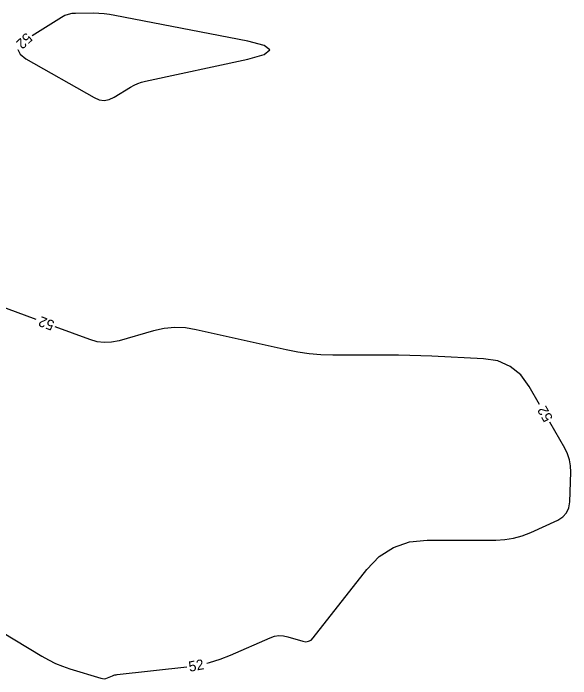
# Model space of a CAD drawing. Extents: x 2384780 to 2405861, y 547869 to 573706.
# Drawn here: x 2394622.3 to 2394731.1, y 552717.2 to 552847.1 of the extents above; entities that cross this region are included whole.
import ezdxf

# ---------------------------------------------------------------- set-up
doc = ezdxf.new("R2010")
doc.units = 0
doc.layers.add('Old_Level_60', color=7, linetype='Continuous')

msp = doc.modelspace()

# ---------------------------------------------------------------- linework, layer by layer
at = {"layer": 'Old_Level_60'}
for points in [[(2394624.72025, 552838.23825), (2394638.01375, 552830.63225), (2394639.00425, 552830.2105), (2394639.9895, 552830.0815), (2394640.9695, 552830.24575), (2394641.94425, 552830.70275), (2394645.11975, 552832.67425), (2394645.813, 552833.065), (2394646.532, 552833.39225), (2394647.2765, 552833.656), (2394648.04675, 552833.85625), (2394668.03825, 552838.15675), (2394671.249, 552839.0675), (2394672.31325, 552839.95675), (2394671.23125, 552840.82425), (2394668.00275, 552841.67), (2394642.08875, 552846.7005), (2394641.042, 552846.8775), (2394639.99025, 552847.00375), (2394638.93375, 552847.07875), (2394637.87225, 552847.1025), (2394634.39675, 552847.097), (2394633.66625, 552847.04625), (2394632.9645, 552846.89675), (2394632.29125, 552846.64825), (2394631.64675, 552846.30075), (2394625.95825, 552842.7185)], [(2394623.163, 552840.03625), (2394623.1615, 552840.03225), (2394623.56075, 552839.12725), (2394624.72025, 552838.23825)], [(2394626.69275, 552787.282), (2394605.78, 552795.059), (2394605.11225, 552795.24475), (2394604.445, 552795.30575), (2394603.778, 552795.242), (2394603.111, 552795.05325), (2394600.93325, 552794.233), (2394600.46925, 552794.05125), (2394600.01025, 552793.85775), (2394599.5565, 552793.65225), (2394599.108, 552793.43525), (2394583.921, 552785.84175), (2394580.81, 552784.0475), (2394577.9855, 552781.9185), (2394575.4475, 552779.45475), (2394573.196, 552776.65675), (2394564.90675, 552764.997), (2394563.6865, 552762.62325), (2394563.57875, 552760.499), (2394564.5835, 552758.624), (2394566.7005, 552756.9985)], [(2394724.97675, 552770.70375), (2394722.96475, 552774.206), (2394721.29625, 552776.482), (2394719.25525, 552778.14925), (2394716.84175, 552779.20775), (2394714.05575, 552779.65775), (2394703.9615, 552780.1525), (2394701.79825, 552780.24525), (2394699.63425, 552780.3115), (2394697.4695, 552780.35125), (2394695.30425, 552780.3645), (2394684.59125, 552780.3645), (2394682.3025, 552780.4275), (2394680.02775, 552780.61575), (2394677.767, 552780.93), (2394675.52025, 552781.36975), (2394657.92775, 552785.31725), (2394655.8395, 552785.6545), (2394653.759, 552785.72725), (2394651.686, 552785.5355), (2394649.62075, 552785.07925), (2394642.88625, 552783.157), (2394641.44775, 552782.862), (2394640.01825, 552782.80075), (2394638.598, 552782.97325), (2394637.18675, 552783.3795), (2394630.442, 552785.88775)], [(2394660.0445, 552720.20925), (2394660.5385, 552720.32175), (2394662.6225, 552720.9675), (2394664.66325, 552721.77425), (2394672.38825, 552725.16825), (2394673.242, 552725.461), (2394674.105, 552725.593), (2394674.97775, 552725.56475), (2394675.86, 552725.37575), (2394678.758, 552724.4965), (2394679.3515, 552724.3955), (2394679.88975, 552724.46925), (2394680.37275, 552724.71775), (2394680.80075, 552725.141), (2394691.2815, 552738.51175), (2394693.698, 552741.015), (2394696.46275, 552742.80325), (2394699.5755, 552743.876), (2394703.0365, 552744.2335), (2394716.43125, 552744.2335), (2394718.1955, 552744.32625), (2394719.91925, 552744.60475), (2394721.6025, 552745.0685), (2394723.2455, 552745.718), (2394728.54625, 552748.14275), (2394729.5445, 552748.7535), (2394730.268, 552749.5465), (2394730.716, 552750.52175), (2394730.88925, 552751.67925), (2394731.05525, 552757.50375), (2394731.0085, 552758.73125), (2394730.7975, 552759.91725), (2394730.42225, 552761.062), (2394729.88225, 552762.16525), (2394726.9695, 552767.2355)], [(2394566.7005, 552756.9985), (2394590.71975, 552743.514), (2394595.34975, 552740.8915), (2394599.959, 552738.23375), (2394604.548, 552735.541), (2394609.1165, 552732.81275), (2394627.805, 552721.55625), (2394629.11525, 552720.82), (2394630.46325, 552720.168), (2394631.84875, 552719.6), (2394633.27175, 552719.116), (2394639.3565, 552717.25075), (2394639.67675, 552717.18125), (2394639.99375, 552717.16925), (2394640.30775, 552717.215), (2394640.61875, 552717.31875), (2394641.6295, 552717.752), (2394641.84825, 552717.83625), (2394642.07125, 552717.904), (2394642.29875, 552717.95525), (2394642.53075, 552717.9895), (2394656.11125, 552719.4985)]]:
    msp.add_lwpolyline(points, dxfattribs=at)

# ---------------------------------------------------------------- texts
for rotation, p in [(223.8195972, (2394624.7845, 552843.45425)), (159.6010917, (2394630.4435, 552786.954)), (119.8781972, (2394727.65225, 552768.0545)), (10.2420056, (2394656.664, 552718.515))]:
    msp.add_text('52', height=2, rotation=rotation, dxfattribs=at).set_placement(p)

doc.saveas('drawing.dxf')
